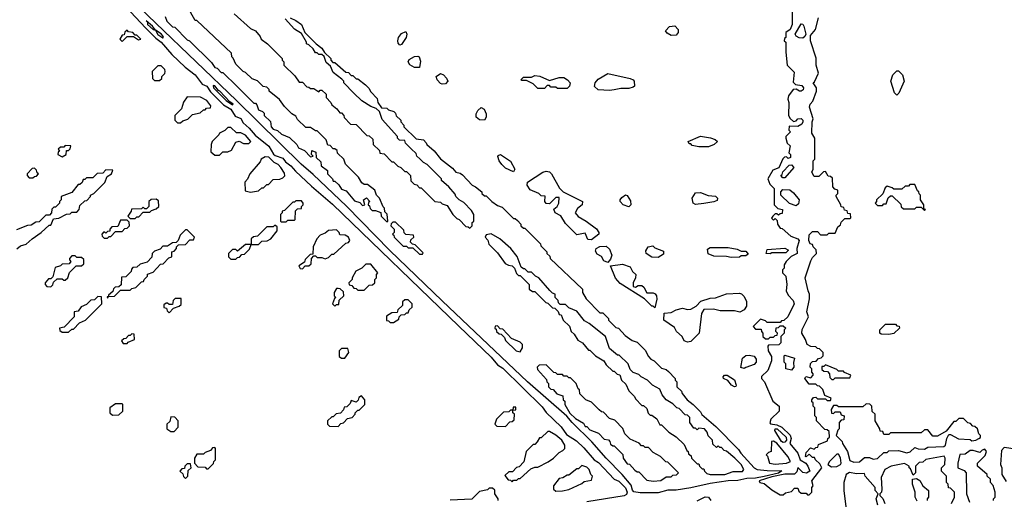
# Model space of a CAD drawing. Extents: x 2769579 to 2883812, y 684207 to 828660.
# Tile 303 of 505: x 2819274 to 2825336, y 766852 to 769804. Entities that reach past the tile are written whole.
import ezdxf

# ---------------------------------------------------------------- set-up
doc = ezdxf.new("R2010")
doc.units = 0

msp = doc.modelspace()

# ---------------------------------------------------------------- linework, layer by layer
at = {"layer": '0CON02XD'}
for points in [[(2823095, 766890.9), (2823055, 766898), (2823047, 766907), (2823038.7, 766938.7), (2822983.8, 767005), (2822884.6, 767104.6), (2822795.8, 767205.8), (2822675, 767323.8), (2822643.6, 767363.6), (2822400, 767575), (2821875, 768074.3), (2821553.1, 768383.1), (2821287.1, 768657.1), (2821081.4, 768851.4), (2821006.2, 768915), (2820607.9, 769307.9), (2819865, 770022.5)], [(2819925.3, 769885.3), (2820051.3, 769751.3), (2820111.5, 769691.5), (2820145.9, 769665.9), (2820210.3, 769590.3), (2820292.5, 769512.5), (2820355, 769464.3), (2820397.1, 769407.1), (2820426, 769395), (2820449.4, 769359.4), (2820488.9, 769318.9), (2820529.4, 769279.4), (2820573.9, 769253.9), (2820600, 769210), (2820635, 769195.7), (2820649.5, 769169.5), (2820687, 769137), (2820724.1, 769094.1), (2820808, 769025), (2820836.7, 768976.7), (2820847.5, 768967.5), (2820895, 768951.4), (2820910.2, 768930.2), (2820944.3, 768905), (2820971.8, 768871.8), (2821070, 768780), (2821199.6, 768669.6), (2821978.6, 767918.6), (2822176, 767726), (2822215, 767680), (2822248.2, 767658.2), (2822490.5, 767420.5), (2822515, 767385.6), (2822607.3, 767297.3), (2822641.2, 767251.2), (2822701.2, 767211.2), (2822747.7, 767167.7), (2822810, 767095), (2822838.1, 767078.1), (2822935, 766975.7), (2822962.4, 766962.4), (2823002.8, 766922.8), (2823014.6, 766895), (2823009.2, 766880.8), (2822996.5, 766873.5), (2822765, 766835.3)], [(2821535, 768560), (2821540, 768565), (2821537, 768607), (2821521.7, 768621.7), (2821520, 768645), (2821511.7, 768651.7), (2821490, 768705), (2821470, 768725), (2821460, 768755), (2821415, 768790), (2821395, 768790), (2821380.7, 768800.7), (2821360, 768835), (2821280, 768915), (2821270, 768945), (2821231.7, 768981.7), (2821228.3, 768998.3), (2821215, 769010), (2821205, 769010), (2821185, 769030), (2821171.7, 769031.7), (2821160, 769065), (2821105, 769120), (2821095, 769120), (2821065, 769140), (2821035, 769140), (2820985, 769190), (2820975, 769210), (2820950, 769225), (2820905, 769270), (2820873, 769313), (2820810, 769365), (2820810, 769375), (2820795, 769390), (2820773, 769393), (2820738.3, 769428.3), (2820705, 769440), (2820665, 769480), (2820650, 769485), (2820605, 769530), (2820588.3, 769568.3), (2820580, 769575), (2820578.3, 769598.3), (2820365, 769800), (2820355, 769800), (2820325, 769850)], [(2820595, 769840), (2820695, 769750), (2820726.4, 769736.4), (2820755, 769700), (2820760, 769685), (2820800, 769655), (2820890, 769565), (2820890, 769555), (2820900, 769545), (2820900, 769525), (2820968.3, 769458.3), (2820995, 769420), (2821015, 769420), (2821041.7, 769391.7), (2821055, 769390), (2821065, 769380), (2821085, 769380), (2821115, 769360), (2821125, 769370), (2821135, 769370), (2821160, 769345), (2821160, 769325), (2821190, 769295), (2821195, 769280), (2821226.4, 769256.4), (2821245, 769230), (2821255, 769230), (2821270, 769215), (2821271.7, 769201.7), (2821311.7, 769161.7), (2821345, 769160), (2821411.7, 769091.7), (2821425, 769090), (2821448.3, 769068.3), (2821450, 769035), (2821488.3, 768998.3), (2821491.7, 768981.7), (2821518.3, 768978.3), (2821565, 768930), (2821575, 768930), (2821601.7, 768901.7), (2821620, 768895), (2821645, 768870), (2821655, 768870), (2821680, 768845), (2821681.7, 768811.7), (2821701.7, 768791.7), (2821718.3, 768788.3), (2821735, 768770), (2821745, 768770), (2821830, 768685), (2821865, 768680), (2821875, 768670), (2821905, 768660), (2821940, 768605), (2821965, 768580), (2821980, 768575), (2822021.7, 768531.7), (2822035, 768530), (2822045, 768520), (2822060, 768535), (2822060, 768555), (2822070, 768565), (2822070, 768605), (2822055, 768630), (2822009.3, 768679.3), (2821980, 768695), (2821960, 768715), (2821955, 768730), (2821916.4, 768776.4), (2821870, 768815), (2821870, 768825), (2821783, 768913), (2821760, 768925), (2821737, 768947), (2821720, 768965), (2821715, 768980), (2821685, 769010), (2821650, 769045), (2821645, 769060), (2821613, 769063), (2821600, 769075), (2821600, 769085), (2821505, 769190), (2821488.3, 769238.3), (2821468.3, 769258.3), (2821435, 769270), (2821380, 769305), (2821331.7, 769351.7), (2821270, 769415), (2821270, 769425), (2821258.3, 769438.3), (2821205, 769480), (2821188.3, 769518.3), (2821161.7, 769541.7), (2821148.3, 769578.3), (2821135, 769590), (2821115, 769590), (2821105, 769600), (2821095, 769600), (2821080, 769625), (2821055, 769650), (2821040, 769655), (2821040, 769665), (2821010, 769720), (2820967, 769747), (2820909.3, 769809.3)], [(2824030, 769885), (2824030, 769775), (2824016.7, 769743.3), (2823990, 769725), (2823990, 769695), (2823981.7, 769688.3), (2823980, 769675), (2823990, 769665), (2823990, 769605), (2824000, 769525), (2824041.7, 769481.7), (2824035, 769420), (2824050, 769405), (2824088.3, 769398.3), (2824098.8, 769385), (2824097.3, 769372.7), (2824085, 769363.8), (2824074.1, 769364.1), (2824055, 769376.7), (2824036.4, 769373.6), (2824007.5, 769335), (2824002.5, 769315), (2824010, 769295), (2824007.5, 769215), (2824017, 769197), (2824038.3, 769178.3), (2824055, 769182.5), (2824065, 769193.3), (2824085, 769196.7), (2824095.9, 769185.9), (2824096.2, 769175), (2824088.3, 769161.7), (2824065, 769147.5), (2824011.7, 769148.3), (2824010, 769125), (2824020, 769115), (2823990, 769085), (2823990, 769075), (2824000, 769045), (2824017, 769027), (2824010, 768985), (2824020, 768975), (2824020, 768955), (2824005, 768950), (2823995, 768960), (2823981.7, 768958.3), (2823971.7, 768948.3), (2823948.3, 768891.7), (2823911.7, 768878.3), (2823880, 768825), (2823891.7, 768791.7), (2823920, 768765), (2823920, 768665), (2823941.7, 768641.7), (2823970, 768635), (2823968.3, 768611.7), (2823955, 768610), (2823945, 768600), (2823935, 768610), (2823925, 768610), (2823910, 768595), (2823901.7, 768581.7), (2823915, 768570), (2823925, 768580), (2823938.3, 768568.3), (2823940, 768545), (2823955, 768520), (2823968.3, 768518.3), (2824021.7, 768471.7), (2824065, 768456), (2824073.8, 768445), (2824059.2, 768395), (2824061.2, 768365), (2824024.5, 768345.5), (2823993.3, 768315), (2823980, 768295), (2823980, 768275), (2823970, 768265), (2823970, 768245), (2823990, 768225), (2823997.5, 768175), (2823992.5, 768135), (2824005, 768107.5), (2824036.1, 768076.1), (2824042, 768055), (2824002.5, 767975), (2823978.3, 767951.7), (2823965, 767950), (2823955, 767940), (2823875, 767940), (2823865, 767950), (2823835, 767960), (2823790, 767915), (2823805, 767900), (2823838.3, 767898.3), (2823840, 767885), (2823850, 767875), (2823850, 767855), (2823865, 767840), (2823885, 767840), (2823895, 767850), (2823915, 767850), (2823925, 767860), (2823938.3, 767861.7), (2823940, 767875), (2823930, 767885), (2823931.7, 767908.3), (2823945, 767910), (2823955, 767920), (2823975, 767920), (2823990, 767905), (2823980, 767895), (2823980, 767875), (2823960, 767855), (2823960, 767815), (2823948.3, 767801.7), (2823885, 767800), (2823880, 767795), (2823882.5, 767765), (2823901.7, 767731.7), (2823902.5, 767705), (2823880, 767645), (2823841.7, 767608.3), (2823840, 767595), (2823860, 767575), (2823910, 767455), (2823950, 767425), (2823950, 767395), (2823898, 767345), (2823892.3, 767322.3), (2823896.2, 767316.2), (2823935, 767310.5), (2823966.7, 767296.7), (2824017.5, 767247.5), (2824024.3, 767225), (2824016, 767195), (2824064.3, 767135), (2824079.2, 767095), (2824113.6, 767073.6), (2824125.6, 767055.6), (2824138, 767025), (2824118.3, 767011.7), (2824095, 767016.9), (2824065, 767047.5), (2824058.5, 767021.5), (2824045, 767006.9), (2823985, 767006.4), (2823905, 766990.4), (2823827.5, 766965), (2823830, 766955), (2823858.3, 766948.3), (2823905, 766910), (2823955, 766880), (2823975, 766880), (2823988.3, 766891.7), (2824025, 766900), (2824045, 766920), (2824065, 766920), (2824071.7, 766901.7), (2824085, 766890), (2824115, 766890), (2824125, 766880), (2824135, 766880), (2824150, 766895), (2824150, 766925), (2824160, 766935), (2824150, 766965), (2824212.5, 767045), (2824199.3, 767069.3), (2824172.5, 767095), (2824168.3, 767108.3), (2824155, 767110), (2824135, 767130), (2824117, 767113), (2824112.5, 767115), (2824115, 767140), (2824141.7, 767168.3), (2824165, 767160), (2824175, 767170), (2824188.3, 767171.7), (2824191.7, 767188.3), (2824248.3, 767211.7), (2824250, 767225), (2824260, 767235), (2824258.3, 767268.3), (2824245, 767280), (2824231.7, 767281.7), (2824180, 767335), (2824180, 767355), (2824170, 767365), (2824170, 767415), (2824160, 767425), (2824160, 767445), (2824151.7, 767451.7), (2824150, 767465), (2824161.7, 767478.3), (2824175, 767480), (2824185, 767470), (2824235, 767470), (2824245, 767460), (2824265, 767460), (2824270, 767475), (2824231.7, 767491.7), (2824218.3, 767528.3), (2824198.3, 767548.3), (2824185, 767550), (2824175, 767560), (2824135, 767560), (2824107.5, 767595), (2824113, 767607), (2824145, 767600), (2824160, 767615), (2824160, 767625), (2824150, 767635), (2824150, 767655), (2824140, 767665), (2824141.7, 767688.3), (2824155, 767700), (2824178.3, 767701.7), (2824191.7, 767718.3), (2824208.3, 767721.7), (2824220, 767735), (2824220, 767755), (2824198.3, 767778.3), (2824185, 767780), (2824175, 767790), (2824145, 767792.5), (2824122.5, 767805), (2824112.5, 767835), (2824088.8, 767875), (2824092.3, 767897.7), (2824130, 767975), (2824120, 768005), (2824137.5, 768085), (2824137.5, 768115), (2824127.5, 768135), (2824110, 768215), (2824145, 768320), (2824155, 768340), (2824180, 768365), (2824178.3, 768388.3), (2824160, 768405), (2824155, 768420), (2824140, 768425), (2824132.5, 768445), (2824135, 768480), (2824155, 768500), (2824185, 768500), (2824205, 768480), (2824245, 768480), (2824255, 768490), (2824295, 768490), (2824311.7, 768528.3), (2824328.3, 768541.7), (2824331.7, 768558.3), (2824355, 768580), (2824385, 768580), (2824390, 768585), (2824388.3, 768608.3), (2824371.7, 768611.7), (2824368.3, 768628.3), (2824351.7, 768631.7), (2824348.3, 768648.3), (2824331.7, 768651.7), (2824330, 768665), (2824300, 768715), (2824300, 768725), (2824310, 768735), (2824310, 768755), (2824291.7, 768761.7), (2824280, 768775), (2824278.3, 768828.3), (2824265, 768840), (2824251.7, 768841.7), (2824235, 768870), (2824221.7, 768868.3), (2824195, 768840), (2824165, 768840), (2824150, 768865), (2824160, 768885), (2824160, 768935), (2824170, 768945), (2824170, 769075), (2824150, 769105), (2824152.5, 769175), (2824160, 769195), (2824137.5, 769265), (2824140, 769285), (2824157, 769303), (2824180, 769365), (2824180, 769385), (2824160, 769415), (2824168.3, 769421.7), (2824192.5, 769475), (2824177.5, 769525), (2824177, 769567), (2824142.5, 769675), (2824143, 769707), (2824173.3, 769745), (2824192.5, 769815)], [(2820155, 769692.5), (2820160, 769695), (2820156.2, 769705), (2820145, 769716.7), (2820110, 769740), (2820092.5, 769765), (2820052.5, 769797.5), (2820060, 769790), (2820061.2, 769775), (2820095, 769743.8), (2820110, 769740), (2820125, 769713.3), (2820155, 769692.5)], [(2820170, 769825), (2820180, 769795), (2820215, 769760), (2820228.3, 769758.3), (2820305, 769680), (2820320, 769675), (2820455, 769540), (2820475, 769510), (2820490, 769505), (2820515, 769480), (2820525, 769480), (2820613.6, 769393.6), (2820715, 769290), (2820725, 769290), (2820735, 769280), (2820745, 769250), (2820768.3, 769238.3), (2820778.3, 769228.3), (2820780, 769215), (2820818.3, 769178.3), (2820822.5, 769145), (2820835, 769130), (2820861.7, 769121.7), (2820885, 769100), (2820935, 769080), (2820980, 769035), (2820990, 769015), (2821028.3, 768998.3), (2821065, 768960), (2821080, 768965), (2821070, 768975), (2821071.7, 768998.3), (2821098.3, 768988.3), (2821100, 768955), (2821128.3, 768928.3), (2821130, 768905), (2821170, 768875), (2821170, 768855), (2821200, 768825), (2821205, 768810), (2821215, 768810), (2821238.3, 768788.3), (2821255, 768760), (2821285, 768750), (2821335, 768690), (2821368.3, 768678.3), (2821385, 768660), (2821400, 768665), (2821390, 768695), (2821408.3, 768708.3), (2821430, 768685), (2821421.7, 768678.3), (2821420, 768665), (2821428.3, 768658.3), (2821431.7, 768641.7), (2821445, 768630), (2821465, 768630), (2821498.3, 768618.3), (2821500, 768595), (2821535, 768560)], [(2820940, 769815), (2820975, 769800), (2821010, 769775), (2821030, 769725), (2821100, 769655), (2821135, 769630), (2821151.7, 769601.7), (2821190, 769565), (2821190, 769555), (2821201.7, 769541.7), (2821215, 769540), (2821281.7, 769481.7), (2821298.3, 769478.3), (2821315, 769460), (2821325, 769460), (2821345, 769440), (2821355, 769440), (2821403, 769403), (2821423, 769383), (2821435, 769360), (2821475, 769320), (2821480, 769295), (2821501.7, 769261.7), (2821535, 769260), (2821545, 769250), (2821578.3, 769238.3), (2821588.3, 769228.3), (2821591.7, 769211.7), (2821620, 769185), (2821620, 769175), (2821640, 769155), (2821640, 769145), (2821715, 769070), (2821760, 769065), (2821777, 769047), (2821780, 769035), (2821826.4, 768996.4), (2821865, 768947.5), (2821939.3, 768889.3), (2821960, 768865), (2821985, 768860), (2821999.3, 768849.3), (2822060, 768785), (2822080, 768775), (2822120, 768745), (2822120, 768735), (2822135, 768720), (2822145, 768720), (2822180, 768685), (2822215, 768660), (2822245, 768650), (2822315, 768580), (2822325, 768580), (2822338.3, 768568.3), (2822360, 768545), (2822360, 768535), (2822375, 768520), (2822385, 768520), (2822480, 768425), (2822481.7, 768411.7), (2822520, 768375), (2822520, 768365), (2822538.3, 768348.3), (2822540, 768335), (2822740, 768145), (2822740, 768125), (2822762.5, 768085), (2822845, 768000), (2822865, 768000), (2822900, 767965), (2822900, 767955), (2822945, 767910), (2822960, 767905), (2823000.7, 767860.7), (2823045, 767830), (2823075, 767820), (2823125, 767770), (2823145, 767730), (2823160, 767715), (2823180, 767705), (2823225, 767660), (2823255, 767650), (2823268.3, 767638.3), (2823310, 767595), (2823310, 767585), (2823320, 767575), (2823320, 767545), (2823348.3, 767518.3), (2823353, 767503), (2823382.5, 767465), (2823420, 767435), (2823465, 767390), (2823473.6, 767373.6), (2823559.3, 767299.3), (2823699.3, 767159.3), (2823713.3, 767135), (2823796.7, 767045), (2823815, 767036), (2823875, 767028.1), (2823966.7, 767026.7), (2823945, 767012.2), (2823857.9, 766992.1), (2823805, 766981.2), (2823749.8, 766980.2), (2823695, 766967.1), (2823635, 766965.6), (2823525, 766950), (2823405, 766922.9), (2823315, 766908.6), (2823265, 766908.1), (2823205, 766892.5), (2823095, 766890.9)], [(2824095, 769690), (2824072, 769692), (2824053.6, 769703.6), (2824047.5, 769715), (2824085, 769778.8), (2824095, 769776.2), (2824101.2, 769765), (2824113.3, 769715), (2824108.8, 769701.2), (2824095, 769690)], [(2819905, 769670), (2819935, 769700), (2819975, 769700), (2820005, 769680), (2820020, 769685), (2819995, 769710), (2819985, 769710), (2819970, 769725), (2819945, 769730), (2819935, 769740), (2819921.7, 769728.3), (2819918.3, 769711.7), (2819905, 769710), (2819890, 769685), (2819905, 769670)], [(2821615, 769647.5), (2821605, 769660), (2821601.2, 769675), (2821606.2, 769695), (2821625, 769720), (2821651.7, 769731.7), (2821657.5, 769715), (2821653.3, 769695), (2821625, 769652.5), (2821615, 769647.5)], [(2823285, 769707.5), (2823260.7, 769720.7), (2823250, 769735), (2823275, 769762.5), (2823307, 769767), (2823327.5, 769745), (2823327.5, 769725), (2823315, 769710), (2823285, 769707.5)], [(2821735, 769510), (2821705, 769510), (2821676, 769526), (2821666.2, 769545), (2821671.2, 769558.8), (2821705, 769577.5), (2821725, 769580), (2821733.3, 769575), (2821741.2, 769548.8), (2821735, 769510)], [(2820135, 769430), (2820148.3, 769441.7), (2820150, 769455), (2820167, 769473), (2820170, 769485), (2820168.3, 769498.3), (2820145, 769520), (2820125, 769520), (2820090, 769485), (2820091.7, 769441.7), (2820105, 769430), (2820135, 769430)], [(2821875, 769407.5), (2821865, 769412.5), (2821843.3, 769435), (2821837.5, 769455), (2821865, 769472.5), (2821882.5, 769465), (2821902.5, 769445), (2821910, 769425), (2821895, 769410), (2821875, 769407.5)], [(2822905, 769367.5), (2822835, 769372.5), (2822813, 769393), (2822817.5, 769415), (2822835, 769437.5), (2822895, 769472.5), (2823031.7, 769441.7), (2823050, 769435), (2823057.5, 769425), (2823060, 769395), (2823051.7, 769388.3), (2823025, 769380), (2822975, 769380), (2822935, 769372.5), (2822905, 769367.5)], [(2824675, 769340), (2824660, 769355), (2824637.5, 769425), (2824650, 769465), (2824675, 769490), (2824685, 769490), (2824710, 769465), (2824720, 769425), (2824687, 769353), (2824675, 769340)], [(2822645, 769380), (2822585, 769380), (2822575, 769390), (2822545, 769390), (2822535, 769400), (2822521.7, 769398.3), (2822505, 769380), (2822465, 769380), (2822435, 769410), (2822395, 769430), (2822365, 769430), (2822360, 769435), (2822375, 769450), (2822425, 769450), (2822445, 769460), (2822477, 769457), (2822535, 769430), (2822595, 769447.5), (2822625, 769447.5), (2822647.5, 769435), (2822662.5, 769415), (2822660, 769395), (2822645, 769380)], [(2820585, 769280), (2820587.5, 769285), (2820568.3, 769298.3), (2820506.7, 769365), (2820497.5, 769367.5), (2820475, 769396.2), (2820465, 769400), (2820467.5, 769385), (2820545, 769307.5), (2820585, 769280)], [(2820265, 769170), (2820278.3, 769181.7), (2820308.3, 769191.7), (2820338.3, 769221.7), (2820385, 769230), (2820405, 769250), (2820415, 769250), (2820425, 769260), (2820448.3, 769261.7), (2820450, 769275), (2820426.4, 769306.4), (2820387, 769327), (2820305, 769330), (2820283, 769297), (2820270, 769255), (2820230, 769215), (2820230, 769185), (2820245, 769170), (2820265, 769170)], [(2822135, 769186.7), (2822105, 769188), (2822084.2, 769205), (2822084.3, 769225), (2822094.2, 769245), (2822115, 769263.3), (2822133.9, 769253.9), (2822146.7, 769225), (2822146.4, 769203.6), (2822135, 769186.7)], [(2820505, 768970), (2820525, 768990), (2820555, 768990), (2820578.3, 769001.7), (2820605, 769050), (2820625, 769057.5), (2820653, 769043), (2820685, 769042.5), (2820697.5, 769055), (2820665, 769092.5), (2820635, 769107.5), (2820608.3, 769108.3), (2820575, 769140), (2820555, 769140), (2820537, 769123), (2820503.3, 769106.7), (2820500, 769095), (2820460, 769055), (2820453, 769037), (2820451.7, 768991.7), (2820475, 768970), (2820505, 768970)], [(2823515, 769022.5), (2823455, 769022.5), (2823415, 769030), (2823405, 769040), (2823395, 769040), (2823390, 769055), (2823465, 769087.5), (2823526.4, 769076.4), (2823555, 769067.5), (2823570, 769055), (2823550, 769035), (2823515, 769022.5)], [(2819535, 768960), (2819560, 768975), (2819561.7, 768998.3), (2819575, 769000), (2819585, 769010), (2819588.3, 769028.3), (2819555, 769030), (2819545, 769020), (2819525, 769020), (2819511.7, 769008.3), (2819520, 768995), (2819511.7, 768988.3), (2819510, 768975), (2819535, 768960)], [(2820695, 768742.5), (2820745, 768750), (2820765, 768770), (2820775, 768770), (2820795, 768790), (2820805, 768790), (2820835, 768820), (2820875, 768822.5), (2820895, 768830), (2820907, 768843), (2820905, 768860), (2820882.5, 768895), (2820865, 768912.5), (2820840, 768925), (2820808.3, 768958.3), (2820785, 768960), (2820760, 768945), (2820755, 768930), (2820690, 768855), (2820677, 768823), (2820660, 768805), (2820661.7, 768751.7), (2820695, 768742.5)], [(2822315, 768867.5), (2822265, 768890), (2822242.3, 768912.3), (2822226.2, 768935), (2822217.5, 768962.5), (2822220.7, 768969.3), (2822235, 768973.8), (2822295, 768934), (2822323.3, 768885), (2822315, 768867.5)], [(2819257, 768393), (2819278.3, 768411.7), (2819315, 768422.5), (2819350, 768455), (2819406.4, 768493.6), (2819455, 768540), (2819465, 768540), (2819481.7, 768578.3), (2819515, 768582.5), (2819563, 768607), (2819585, 768610), (2819595, 768620), (2819625, 768620), (2819640, 768635), (2819645, 768660), (2819675, 768690), (2819688.3, 768691.7), (2819710, 768715), (2819710, 768725), (2819730, 768735), (2819798.3, 768801.7), (2819811.7, 768838.3), (2819840, 768855), (2819848.3, 768878.3), (2819805, 768880), (2819785, 768860), (2819751.7, 768858.3), (2819725, 768830), (2819685, 768830), (2819675, 768820), (2819665, 768820), (2819658.3, 768801.7), (2819645, 768790), (2819635, 768790), (2819595, 768740), (2819530, 768715), (2819530, 768695), (2819520, 768685), (2819520, 768675), (2819495, 768650), (2819485, 768650), (2819471.7, 768638.3), (2819470, 768615), (2819458.3, 768601.7), (2819435, 768600), (2819395, 768560), (2819373, 768557), (2819345, 768540), (2819323, 768537), (2819255, 768510)], [(2819355, 768830), (2819365, 768840), (2819378.3, 768841.7), (2819390, 768855), (2819381.7, 768861.7), (2819378.3, 768878.3), (2819365, 768890), (2819351.7, 768888.3), (2819320, 768855), (2819320, 768845), (2819331.7, 768831.7), (2819355, 768830)], [(2822795, 768450), (2822771.7, 768451.7), (2822755, 768490), (2822705, 768480), (2822635, 768550), (2822605.9, 768595.9), (2822570, 768615), (2822563, 768637), (2822582.5, 768655), (2822593.3, 768675), (2822595, 768710), (2822575, 768710), (2822535, 768670), (2822515, 768672.5), (2822507.5, 768685), (2822508.3, 768718.3), (2822485, 768720), (2822470, 768735), (2822417, 768757), (2822397.5, 768785), (2822400, 768805), (2822495, 768866.7), (2822515, 768872.5), (2822535, 768867.5), (2822547.5, 768855), (2822597, 768767), (2822620, 768745), (2822740, 768685), (2822737.5, 768665), (2822708.3, 768641.7), (2822693.8, 768615), (2822712.7, 768592.7), (2822762.5, 768565), (2822825, 768517.5), (2822840, 768495), (2822840, 768485), (2822795, 768450)], [(2823985, 768830), (2823971.7, 768831.7), (2823960, 768845), (2823968.3, 768851.7), (2823971.7, 768868.3), (2824011.7, 768908.3), (2824025, 768910), (2824040, 768895), (2823985, 768830)], [(2824055, 768657.5), (2824013.3, 768673.3), (2823960, 768725), (2823960, 768745), (2823971.7, 768758.3), (2824015, 768756.7), (2824038.8, 768738.8), (2824072, 768695), (2824068.6, 768671.4), (2824055, 768657.5)], [(2824845, 768630), (2824850, 768635), (2824840, 768640), (2824840, 768665), (2824820, 768695), (2824820, 768725), (2824811.7, 768731.7), (2824810, 768745), (2824801.7, 768751.7), (2824785, 768790), (2824755, 768790), (2824745, 768780), (2824725, 768780), (2824705, 768760), (2824655, 768760), (2824645, 768770), (2824615, 768780), (2824601.7, 768768.3), (2824588.3, 768731.7), (2824550, 768695), (2824550, 768685), (2824540, 768675), (2824555, 768660), (2824585, 768660), (2824595, 768670), (2824608.3, 768671.7), (2824621.7, 768708.3), (2824635, 768720), (2824645, 768720), (2824698.3, 768668.3), (2824701.7, 768651.7), (2824715, 768640), (2824785, 768640), (2824795, 768650), (2824825, 768650), (2824845, 768630)], [(2819985, 768580), (2819995, 768590), (2820008.3, 768591.7), (2820035, 768620), (2820075, 768620), (2820085, 768630), (2820115, 768640), (2820130, 768655), (2820128.3, 768688.3), (2820115, 768700), (2820083, 768697), (2820070, 768685), (2820070, 768655), (2820055, 768640), (2820045, 768640), (2820035, 768650), (2820025, 768640), (2819961.7, 768638.3), (2819960, 768625), (2819940, 768595), (2819955, 768580), (2819985, 768580)], [(2820915, 768560), (2820925, 768570), (2820965, 768570), (2820970, 768575), (2820971.7, 768628.3), (2820985, 768640), (2821008.3, 768641.7), (2821010, 768655), (2821020, 768665), (2821020, 768675), (2821008.3, 768688.3), (2820975, 768690), (2820965, 768680), (2820955, 768680), (2820905, 768630), (2820890, 768625), (2820890, 768615), (2820880, 768605), (2820880, 768565), (2820885, 768560), (2820915, 768560)], [(2823025, 768652.5), (2822990, 768665), (2822970, 768685), (2822970, 768695), (2822980.7, 768709.3), (2823003, 768727), (2823015, 768722.5), (2823035, 768690), (2823037.5, 768665), (2823025, 768652.5)], [(2823435, 768667.5), (2823420, 768675), (2823413.6, 768706.4), (2823435, 768737.5), (2823465, 768740), (2823513, 768723), (2823557, 768717), (2823570, 768705), (2823568.3, 768691.7), (2823547, 768683), (2823485, 768672.5), (2823435, 768667.5)], [(2819815, 768460), (2819825, 768470), (2819835, 768470), (2819865, 768500), (2819905, 768500), (2819921.7, 768518.3), (2819935, 768520), (2819950, 768535), (2819948.3, 768558.3), (2819935, 768570), (2819895, 768570), (2819878.3, 768531.7), (2819841.7, 768528.3), (2819830, 768515), (2819828.3, 768501.7), (2819815, 768500), (2819805, 768490), (2819791.7, 768498.3), (2819780, 768485), (2819781.7, 768471.7), (2819795, 768460), (2819815, 768460)], [(2819815, 768090), (2819820, 768100), (2819858.3, 768101.7), (2819895, 768140), (2819955, 768140), (2819965, 768150), (2819990, 768155), (2820025, 768190), (2820036.4, 768193.6), (2820040, 768205), (2820060, 768225), (2820061.7, 768238.3), (2820095, 768250), (2820141.7, 768298.3), (2820158.3, 768301.7), (2820191.7, 768338.3), (2820210, 768345), (2820210, 768375), (2820225, 768380), (2820240, 768395), (2820240, 768405), (2820251.7, 768418.3), (2820295, 768420), (2820321.7, 768448.3), (2820345, 768450), (2820350, 768465), (2820305, 768510), (2820295, 768510), (2820261.7, 768478.3), (2820250, 768445), (2820238.3, 768431.7), (2820215, 768430), (2820185, 768410), (2820155, 768410), (2820138.3, 768391.7), (2820105, 768380), (2820090, 768365), (2820088.3, 768341.7), (2820058.3, 768311.7), (2820015, 768300), (2819995, 768280), (2819971.7, 768278.3), (2819961.7, 768268.3), (2819960, 768255), (2819928.3, 768221.7), (2819901.7, 768218.3), (2819898.3, 768171.7), (2819885, 768160), (2819861.7, 768158.3), (2819851.7, 768148.3), (2819848.3, 768131.7), (2819821.7, 768108.3), (2819820, 768100), (2819811.7, 768098.3), (2819815, 768090)], [(2820605, 768330), (2820615, 768340), (2820628.3, 768341.7), (2820641.7, 768358.3), (2820658.3, 768361.7), (2820688.3, 768391.7), (2820700, 768420), (2820745, 768420), (2820765, 768440), (2820797, 768443), (2820820, 768455), (2820860, 768505), (2820858.3, 768528.3), (2820845, 768540), (2820835, 768530), (2820795, 768530), (2820738.3, 768471.7), (2820713, 768467), (2820700, 768455), (2820700, 768420), (2820665, 768420), (2820615, 768380), (2820605, 768390), (2820585, 768390), (2820560, 768365), (2820560, 768345), (2820575, 768330), (2820605, 768330)], [(2821015, 768270), (2821031.7, 768288.3), (2821055, 768290), (2821068.3, 768301.7), (2821070, 768335), (2821085, 768350), (2821095, 768350), (2821105, 768340), (2821135, 768340), (2821155, 768332.5), (2821175, 768340), (2821195, 768360), (2821208.3, 768361.7), (2821281.7, 768428.3), (2821298.3, 768431.7), (2821307.5, 768445), (2821297.5, 768465), (2821277, 768477), (2821245, 768480), (2821240, 768495), (2821225, 768510), (2821175, 768507.5), (2821155, 768490), (2821125, 768477.5), (2821102.5, 768455), (2821080, 768405), (2821078.3, 768361.7), (2821061.7, 768358.3), (2821031.7, 768328.3), (2821028.3, 768311.7), (2820991.7, 768288.3), (2821001.7, 768271.7), (2821015, 768270)], [(2821755, 768360), (2821758.3, 768368.3), (2821708.3, 768418.3), (2821691.7, 768421.7), (2821680, 768435), (2821681.7, 768448.3), (2821700, 768465), (2821698.3, 768478.3), (2821651.7, 768481.7), (2821641.7, 768491.7), (2821638.3, 768508.3), (2821588.3, 768558.3), (2821571.7, 768558.3), (2821561.7, 768548.3), (2821560, 768535), (2821580, 768515), (2821580, 768495), (2821570, 768485), (2821578.3, 768478.3), (2821580, 768465), (2821635, 768410), (2821655, 768410), (2821665, 768400), (2821695, 768400), (2821735, 768360), (2821755, 768360)], [(2823525, 767003.8), (2823615, 767004), (2823667, 767023), (2823725, 767023.8), (2823732.5, 767035), (2823716.7, 767065), (2823677.5, 767105), (2823625, 767147.5), (2823611.7, 767151.7), (2823595, 767170), (2823585, 767170), (2823575, 767180), (2823565, 767170), (2823541.7, 767191.7), (2823540, 767215), (2823511.7, 767241.7), (2823507.5, 767265), (2823490, 767285), (2823455, 767290), (2823445, 767280), (2823435, 767290), (2823425, 767290), (2823400, 767325), (2823400, 767355), (2823385, 767370), (2823371.7, 767371.7), (2823335, 767410), (2823320, 767415), (2823295, 767440), (2823253.6, 767463.6), (2823230, 767495), (2823215, 767530), (2823170, 767555), (2823140, 767585), (2823100, 767605), (2823085, 767620), (2823051.7, 767631.7), (2823031.7, 767651.7), (2823020, 767685), (2822965, 767740), (2822955, 767740), (2822905, 767780), (2822880, 767855), (2822780, 767935), (2822750.7, 767950.7), (2822705, 768010), (2822655, 768030), (2822635, 768050), (2822601.7, 768051.7), (2822591.7, 768061.7), (2822590, 768075), (2822570, 768095), (2822570, 768115), (2822555, 768120), (2822537, 768137), (2822470, 768215), (2822450, 768225), (2822425, 768250), (2822405, 768250), (2822385, 768270), (2822375, 768270), (2822361.7, 768281.7), (2822336.4, 768346.4), (2822297.5, 768395), (2822230, 768455), (2822177, 768487), (2822145, 768480), (2822140, 768465), (2822157, 768447), (2822163, 768423), (2822215, 768370), (2822263.6, 768303.6), (2822283, 768293), (2822305, 768290), (2822320, 768275), (2822331.7, 768241.7), (2822345, 768230), (2822355, 768230), (2822410, 768175), (2822410, 768145), (2822431.7, 768131.7), (2822445, 768130), (2822513.6, 768063.6), (2822525, 768060), (2822555, 768030), (2822568.3, 768028.3), (2822588.3, 768008.3), (2822595, 767990), (2822608.3, 767988.3), (2822620, 767955), (2822658.3, 767918.3), (2822670, 767885), (2822688.3, 767868.3), (2822710.7, 767830.7), (2822740, 767815), (2822775, 767770), (2822785, 767770), (2822820, 767735), (2822870, 767705), (2822885, 767680), (2822925, 767640), (2822935, 767640), (2822951.7, 767621.7), (2822968.3, 767618.3), (2822980, 767585), (2823005, 767560), (2823025, 767520), (2823060, 767485), (2823065, 767470), (2823105, 767430), (2823115, 767430), (2823135, 767410), (2823143, 767383), (2823155, 767370), (2823165, 767370), (2823196.4, 767346.4), (2823215, 767310), (2823225, 767310), (2823270, 767265), (2823316.4, 767236.4), (2823365, 767190), (2823381.7, 767151.7), (2823390, 767145), (2823391.7, 767131.7), (2823408.3, 767118.3), (2823410, 767105), (2823445, 767070), (2823455, 767070), (2823460, 767055), (2823475, 767040), (2823485, 767040), (2823490, 767025), (2823505, 767010), (2823525, 767003.8)], [(2822895, 768310), (2822870.7, 768320.7), (2822856.4, 768346.4), (2822830, 768360), (2822818.3, 768378.3), (2822823.8, 768396.2), (2822845, 768408), (2822885, 768410), (2822905, 768392.5), (2822918.8, 768355), (2822910.7, 768329.3), (2822895, 768310)], [(2823205, 768340), (2823165, 768342.5), (2823130, 768365), (2823128.3, 768381.7), (2823143.6, 768406.4), (2823171.7, 768411.7), (2823185, 768400), (2823238.3, 768378.3), (2823238.3, 768361.7), (2823205, 768340)], [(2823655, 768340), (2823625, 768347.5), (2823548.3, 768348.3), (2823513.6, 768363.6), (2823508.3, 768391.7), (2823525, 768402.5), (2823635, 768402.5), (2823691.7, 768391.7), (2823715, 768380), (2823745, 768380), (2823758.3, 768361.7), (2823745, 768350), (2823715, 768350), (2823705, 768342.5), (2823655, 768340)], [(2823895, 768362.5), (2823870, 768365), (2823875, 768390), (2823985, 768397.5), (2824007.5, 768385), (2823991.7, 768368.3), (2823905, 768370), (2823895, 768362.5)], [(2819465, 768160), (2819478.3, 768171.7), (2819481.7, 768188.3), (2819505, 768210), (2819535, 768210), (2819545, 768200), (2819555, 768200), (2819570, 768215), (2819581.7, 768248.3), (2819621.7, 768288.3), (2819655, 768290), (2819668.3, 768301.7), (2819668.3, 768328.3), (2819655, 768340), (2819625, 768340), (2819615, 768350), (2819595, 768350), (2819580, 768335), (2819580, 768325), (2819590, 768315), (2819578.3, 768301.7), (2819535, 768300), (2819525, 768290), (2819491.7, 768278.3), (2819478.3, 768221.7), (2819465, 768210), (2819451.7, 768208.3), (2819430, 768185), (2819430, 768175), (2819441.7, 768161.7), (2819465, 768160)], [(2821395, 768140), (2821425, 768170), (2821447, 768173), (2821460, 768185), (2821460, 768205), (2821470, 768215), (2821470, 768235), (2821480, 768245), (2821435, 768300), (2821405, 768300), (2821380, 768275), (2821343.6, 768256.4), (2821320, 768215), (2821320, 768205), (2821300, 768185), (2821301.7, 768171.7), (2821318.3, 768168.3), (2821331.7, 768151.7), (2821345, 768150), (2821355, 768140), (2821395, 768140)], [(2823185, 768030), (2823175, 768040), (2823165, 768040), (2823120, 768085), (2822970.7, 768180.7), (2822943, 768213), (2822911.7, 768288.3), (2822985, 768300), (2823033, 768283), (2823047.5, 768255), (2823066.7, 768235), (2823066.2, 768215), (2823051.2, 768185), (2823051.7, 768161.7), (2823065, 768157.5), (2823082.5, 768167.5), (2823105, 768168.8), (2823117.3, 768157.3), (2823135, 768122.5), (2823175, 768123.8), (2823185.9, 768115.9), (2823193.8, 768105), (2823196.2, 768083.8), (2823185, 768030)], [(2821215, 768040), (2821225, 768050), (2821238.3, 768051.7), (2821241.7, 768078.3), (2821270, 768105), (2821268.3, 768128.3), (2821247, 768147), (2821235, 768150), (2821225, 768150), (2821210, 768125), (2821210, 768105), (2821220, 768095), (2821211.7, 768088.3), (2821200, 768055), (2821215, 768040)], [(2819575, 767880), (2819595, 767900), (2819605, 767900), (2819641.7, 767938.3), (2819680, 767955), (2819758.3, 768031.7), (2819780, 768055), (2819778.3, 768098.3), (2819755, 768100), (2819735, 768080), (2819711.7, 768078.3), (2819685, 768050), (2819653.6, 768036.4), (2819635, 768010), (2819610, 768005), (2819610, 767975), (2819548.3, 767911.7), (2819520, 767905), (2819521.7, 767891.7), (2819535, 767880), (2819575, 767880)], [(2820195, 768000), (2820221.7, 768028.3), (2820255, 768040), (2820268.3, 768051.7), (2820268.3, 768088.3), (2820231.7, 768088.3), (2820220, 768075), (2820215, 768050), (2820195, 768050), (2820185, 768060), (2820175, 768060), (2820161.7, 768048.3), (2820161.7, 768031.7), (2820178.3, 768028.3), (2820181.7, 768011.7), (2820195, 768000)], [(2821575, 767940), (2821608.3, 767961.7), (2821610, 767975), (2821621.7, 767988.3), (2821645, 767990), (2821655, 768000), (2821665, 768000), (2821671.7, 768018.3), (2821690, 768035), (2821690, 768055), (2821665, 768080), (2821645, 768080), (2821631.7, 768068.3), (2821630, 768045), (2821601.7, 768018.3), (2821598.3, 768001.7), (2821565, 768000), (2821531.7, 767978.3), (2821531.7, 767951.7), (2821545, 767950), (2821555, 767940), (2821575, 767940)], [(2823385, 767820), (2823365, 767827.5), (2823353.6, 767853.6), (2823317.5, 767885), (2823305, 767910), (2823240, 767955), (2823241.7, 767998.3), (2823285, 768002.5), (2823315, 768017.5), (2823355, 768027.5), (2823385, 768020), (2823405, 768022.5), (2823439.3, 768040.7), (2823468.3, 768071.7), (2823525, 768090), (2823557, 768093), (2823625, 768117.5), (2823705, 768120), (2823717, 768117), (2823735, 768100), (2823749.3, 768069.3), (2823749.3, 768040.7), (2823735, 768017.5), (2823707, 768003), (2823675, 768012.5), (2823587, 768013), (2823545, 768022.5), (2823485, 768020), (2823472.5, 767995), (2823457.5, 767875), (2823405, 767822.5), (2823385, 767820)], [(2822355, 767760), (2822370, 767785), (2822370, 767805), (2822355, 767820), (2822301.7, 767841.7), (2822248.3, 767898.3), (2822231.7, 767901.7), (2822215, 767920), (2822201.7, 767918.3), (2822200, 767905), (2822208.3, 767898.3), (2822210, 767885), (2822225, 767870), (2822238.3, 767868.3), (2822258.3, 767848.3), (2822265, 767830), (2822330, 767765), (2822355, 767760)], [(2824625, 767866.7), (2824578.3, 767868.3), (2824570, 767875), (2824570, 767895), (2824605, 767930), (2824665, 767930), (2824675, 767920), (2824688.3, 767918.3), (2824690, 767905), (2824655, 767873.3), (2824625, 767866.7)], [(2819935, 767810), (2819941.7, 767818.3), (2819980, 767835), (2819978.3, 767868.3), (2819965, 767870), (2819955, 767860), (2819945, 767860), (2819928.3, 767841.7), (2819915, 767840), (2819901.7, 767828.3), (2819911.7, 767811.7), (2819935, 767810)], [(2821275, 767720), (2821300, 767755), (2821295, 767780), (2821255, 767780), (2821240, 767765), (2821241.7, 767731.7), (2821255, 767720), (2821275, 767720)], [(2823735, 767657.5), (2823713, 767663), (2823725, 767720), (2823745, 767737.5), (2823765, 767740), (2823795, 767732.5), (2823807.5, 767715), (2823807.5, 767695), (2823795, 767682.5), (2823745, 767662.5), (2823735, 767657.5)], [(2824025, 767647.5), (2823990, 767655), (2823990, 767685), (2823980, 767695), (2823980, 767735), (2823985, 767740), (2824045, 767720), (2824037, 767693), (2824040, 767665), (2824025, 767647.5)], [(2823175, 766962.5), (2823221.7, 766968.3), (2823255, 766990), (2823285, 766990), (2823295, 767000), (2823317, 767003), (2823330, 767015), (2823265, 767080), (2823253, 767083), (2823220, 767115), (2823175, 767140), (2823145, 767170), (2823125, 767170), (2823115, 767180), (2823101.7, 767181.7), (2823088.3, 767198.3), (2823031.7, 767221.7), (2823000, 767255), (2822988.3, 767288.3), (2822938.3, 767338.3), (2822905, 767350), (2822868.3, 767388.3), (2822855, 767390), (2822841.7, 767401.7), (2822795, 767450), (2822760, 767465), (2822721.7, 767501.7), (2822720, 767525), (2822711.7, 767531.7), (2822700, 767565), (2822665, 767600), (2822655, 767600), (2822645, 767610), (2822625, 767610), (2822615, 767620), (2822585, 767620), (2822575, 767630), (2822561.7, 767631.7), (2822515, 767680), (2822471.7, 767678.3), (2822460, 767665), (2822461.7, 767651.7), (2822518.3, 767588.3), (2822520, 767575), (2822530, 767565), (2822530, 767545), (2822545, 767530), (2822558.3, 767528.3), (2822581.7, 767501.7), (2822618.3, 767488.3), (2822620, 767465), (2822630, 767455), (2822630, 767435), (2822661.7, 767381.7), (2822695, 767350), (2822745, 767320), (2822755, 767300), (2822765, 767300), (2822785, 767280), (2822838.3, 767258.3), (2822871.7, 767221.7), (2822898.3, 767218.3), (2822908.3, 767208.3), (2822911.7, 767191.7), (2822925, 767180), (2822935, 767180), (2822988.3, 767128.3), (2822990, 767105), (2823015, 767070), (2823028.3, 767068.3), (2823061.7, 767031.7), (2823075, 767020), (2823085, 767020), (2823135, 766970), (2823175, 766962.5)], [(2824285, 767590), (2824295, 767600), (2824385, 767600), (2824390, 767615), (2824351.7, 767631.7), (2824345, 767640), (2824315, 767640), (2824305, 767650), (2824235, 767680), (2824225, 767670), (2824211.7, 767668.3), (2824211.7, 767651.7), (2824225, 767640), (2824248.3, 767638.3), (2824260, 767625), (2824261.7, 767601.7), (2824275, 767590), (2824285, 767590)], [(2823675, 767544), (2823656.7, 767555), (2823633, 767583), (2823607.5, 767595), (2823604, 767606), (2823613.6, 767616.4), (2823630, 767615), (2823675, 767587.5), (2823686, 767555), (2823683.3, 767546.7), (2823675, 767544)], [(2821235, 767300), (2821251.7, 767318.3), (2821268.3, 767321.7), (2821291.7, 767348.3), (2821320, 767355), (2821340, 767375), (2821340, 767385), (2821355, 767400), (2821365, 767400), (2821400, 767435), (2821400, 767465), (2821378.3, 767488.3), (2821361.7, 767478.3), (2821358.3, 767461.7), (2821345, 767450), (2821315, 767460), (2821308.3, 767441.7), (2821288.3, 767421.7), (2821271.7, 767418.3), (2821268.3, 767401.7), (2821248.3, 767381.7), (2821223, 767377), (2821205, 767360), (2821195, 767360), (2821170, 767335), (2821170, 767315), (2821181.7, 767301.7), (2821235, 767300)], [(2819845, 767370), (2819885, 767372.5), (2819910, 767395), (2819910, 767435), (2819905, 767440), (2819865, 767440), (2819830, 767415), (2819830, 767385), (2819845, 767370)], [(2822265, 767300), (2822291.7, 767328.3), (2822305, 767330), (2822318.3, 767341.7), (2822320, 767375), (2822310, 767385), (2822310, 767400), (2822328.3, 767401.7), (2822328.3, 767418.3), (2822311.7, 767418.3), (2822310, 767400), (2822295, 767400), (2822285, 767390), (2822251.7, 767388.3), (2822210, 767345), (2822200, 767315), (2822211.7, 767301.7), (2822265, 767300)], [(2824409.3, 767079.3), (2824445, 767082.5), (2824475, 767110), (2824505, 767110), (2824529.3, 767099.3), (2824555, 767102), (2824595, 767140), (2824615, 767140), (2824625, 767150), (2824685, 767152.5), (2824735, 767137.5), (2824757, 767143), (2824785, 767170), (2824805, 767162.5), (2824845, 767160), (2824865, 767172.5), (2824963.9, 767176.1), (2824973.3, 767185), (2824983, 767227), (2824995, 767250), (2825005, 767250), (2825053, 767223), (2825125, 767220), (2825135, 767212.5), (2825160, 767215), (2825180, 767225), (2825188.3, 767231.7), (2825190, 767245), (2825180, 767255), (2825170, 767285), (2825155, 767300), (2825141.7, 767301.7), (2825128.3, 767318.3), (2825111.7, 767321.7), (2825085, 767350), (2825055, 767350), (2825038.3, 767331.7), (2825025, 767330), (2824978.3, 767271.7), (2824925, 767240), (2824895, 767240), (2824865, 767280), (2824845, 767280), (2824825, 767260), (2824635, 767260), (2824625, 767250), (2824595, 767250), (2824588.3, 767268.3), (2824571.7, 767271.7), (2824570, 767285), (2824540, 767335), (2824540, 767375), (2824521.7, 767391.7), (2824520, 767425), (2824508.3, 767438.3), (2824485, 767440), (2824465, 767420), (2824315, 767420), (2824305, 767430), (2824285, 767430), (2824270, 767405), (2824271.7, 767381.7), (2824285, 767380), (2824295, 767390), (2824325, 767390), (2824331.7, 767371.7), (2824350, 767365), (2824348.3, 767341.7), (2824331.7, 767338.3), (2824320, 767325), (2824320, 767285), (2824311.7, 767278.3), (2824300, 767245), (2824338.3, 767208.3), (2824340, 767195), (2824370, 767145), (2824385, 767090), (2824409.3, 767079.3)], [(2820225, 767270), (2820250, 767295), (2820250, 767335), (2820228.3, 767358.3), (2820205, 767360), (2820198.3, 767331.7), (2820180, 767315), (2820180, 767285), (2820205, 767270), (2820225, 767270)], [(2823975, 767201.9), (2823965, 767208), (2823924, 767275), (2823924.4, 767285.6), (2823936.7, 767285), (2823992, 767235), (2823995.6, 767215), (2823985, 767204.2), (2823975, 767201.9)], [(2822305, 766960), (2822315, 766970), (2822335, 766970), (2822345, 766980), (2822355, 766980), (2822421.7, 767038.3), (2822445, 767050), (2822465, 767050), (2822527, 767083), (2822560, 767105), (2822595, 767140), (2822618.3, 767151.7), (2822630, 767165), (2822630, 767185), (2822612.5, 767215), (2822575, 767247.5), (2822535, 767270), (2822525, 767270), (2822485, 767230), (2822475, 767230), (2822460, 767205), (2822445, 767190), (2822435, 767190), (2822393, 767147), (2822378.3, 767081.7), (2822348.3, 767051.7), (2822331.7, 767048.3), (2822308.3, 767021.7), (2822285, 767020), (2822261.7, 766998.3), (2822281.7, 766971.7), (2822295, 766970), (2822305, 766960)], [(2820435, 767040), (2820468.3, 767071.7), (2820470, 767085), (2820480, 767095), (2820480, 767165), (2820475, 767170), (2820461.7, 767168.3), (2820448.3, 767151.7), (2820415, 767140), (2820405, 767130), (2820365, 767130), (2820350, 767105), (2820350, 767075), (2820371.7, 767051.7), (2820415, 767050), (2820425, 767040), (2820435, 767040)], [(2823925, 767067.5), (2823995, 767073.3), (2824020, 767085), (2824002.5, 767115), (2823935, 767196.7), (2823915, 767210), (2823901.7, 767208.3), (2823900, 767145), (2823885, 767140), (2823870, 767125), (2823877.5, 767117.5), (2823890, 767075), (2823925, 767067.5)], [(2825405, 767160), (2825335, 767170), (2825318.3, 767151.7), (2825312.5, 767065), (2825320, 767045), (2825320, 767005), (2825348.3, 766961.7)], [(2824271.2, 767051.2), (2824305, 767054.3), (2824327.5, 767065), (2824332.5, 767075), (2824327, 767107), (2824315, 767130), (2824305, 767130), (2824260, 767085), (2824250, 767065), (2824271.2, 767051.2)], [(2825010, 766825), (2825030, 766865), (2825030, 766895), (2825005, 766920), (2824991.7, 766921.7), (2824990, 766945), (2824980, 766955), (2824980, 766995), (2824950, 767025), (2824950, 767045), (2824970, 767065), (2824972.5, 767105), (2824965, 767116.7), (2824853, 767097), (2824835, 767080), (2824811.7, 767078.3), (2824790, 767055), (2824790, 767015), (2824775, 767000), (2824758.3, 767038.3), (2824750, 767045), (2824750, 767055), (2824721.7, 767071.7), (2824640, 767055), (2824600, 767035), (2824577.5, 766985), (2824582.5, 766915), (2824580, 766895), (2824570, 766885), (2824570, 766875), (2824587, 766857), (2824600, 766825)], [(2825270, 766845), (2825270, 766855), (2825280, 766865), (2825280, 766895), (2825267, 766937), (2825250, 766955), (2825250, 766975), (2825230, 766995), (2825230, 767005), (2825170, 767055), (2825170, 767075), (2825218.3, 767121.7), (2825227, 767147), (2825215, 767160), (2825200, 767155), (2825185, 767140), (2825145, 767152.5), (2825125, 767152.5), (2825095, 767130), (2825063, 767127), (2825050, 767075), (2825050, 767045), (2825088.3, 767028.3), (2825100, 767015), (2825102.5, 766885), (2825122.5, 766835)], [(2820295, 766980), (2820310, 766995), (2820311.7, 767028.3), (2820330, 767045), (2820325, 767070), (2820305, 767070), (2820290, 767055), (2820288.3, 767041.7), (2820271.7, 767038.3), (2820260, 767025), (2820278.3, 767008.3), (2820281.7, 766991.7), (2820295, 766980)], [(2822575, 766902.5), (2822615, 766903.3), (2822655, 766912.5), (2822735, 766950), (2822748.3, 766961.7), (2822795, 766970), (2822800, 766995), (2822790, 767005), (2822780, 767035), (2822765, 767050), (2822735, 767060), (2822715, 767040), (2822705, 767040), (2822655, 767000), (2822645, 767000), (2822617, 766983), (2822595, 766980), (2822560, 766935), (2822560, 766915), (2822575, 766902.5)], [(2824557.5, 766815), (2824547.5, 766855), (2824560, 766885), (2824540, 766905), (2824540, 766925), (2824480, 766995), (2824475, 767010), (2824425, 767007.5), (2824383, 767017), (2824362.5, 767005), (2824347.5, 766955), (2824347.5, 766905), (2824360, 766805)], [(2824800, 766840), (2824787.5, 766865), (2824787.5, 766895), (2824770, 766945), (2824770, 766975), (2824795, 766980), (2824816.7, 766966.7), (2824833.6, 766933.6), (2824870, 766905), (2824870, 766865), (2824860, 766855), (2824860, 766845)], [(2822220, 766845), (2822220, 766855), (2822200, 766885), (2822198.3, 766908.3), (2822185, 766920), (2822165, 766920), (2822155, 766910), (2822105, 766900), (2822057, 766853), (2821925, 766846.7)], [(2823445, 766842.5), (2823493.9, 766866.1), (2823515, 766864), (2823529.2, 766845)]]:
    msp.add_lwpolyline(points, dxfattribs=at)

doc.saveas('drawing.dxf')
